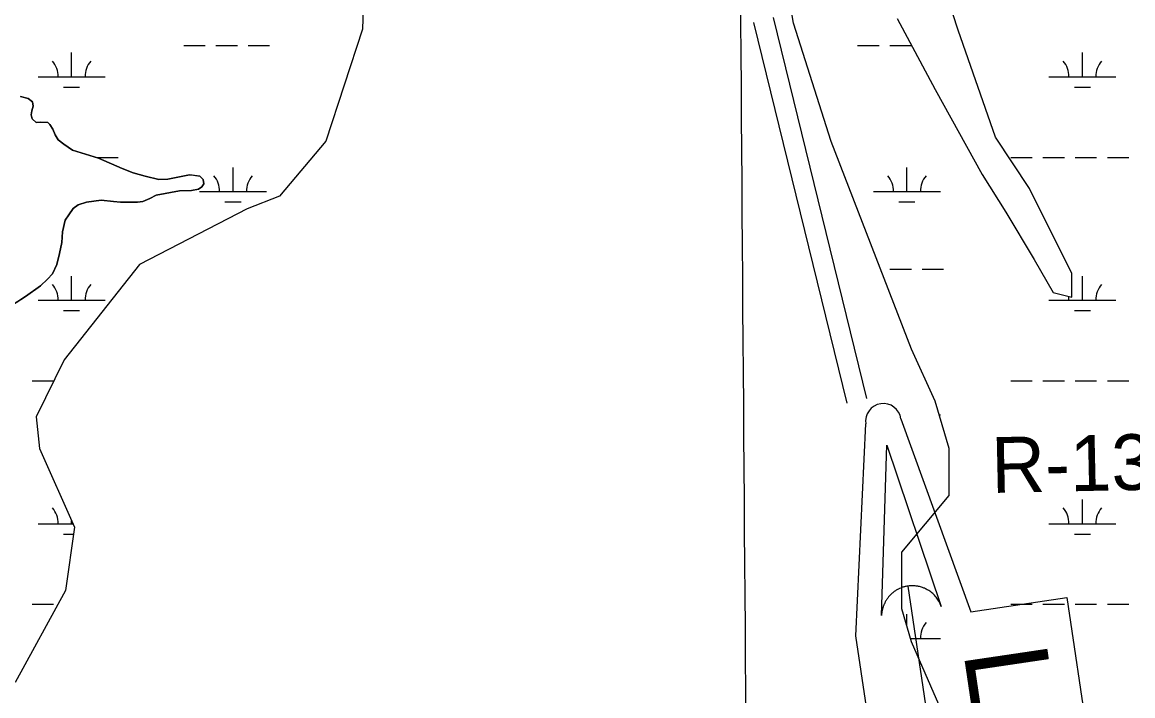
# Model space of a CAD drawing. Extents: x 3535183 to 3573198, y 534952 to 560562.
# Drawn here: x 3548732 to 3550386, y 556331 to 557334 of the extents above; entities that cross this region are included whole.
import ezdxf

# ---------------------------------------------------------------- set-up
doc = ezdxf.new("R2010")
doc.units = 0
for name, color, linetype in [('V-GRID-MAJR', 7, 'Continuous'), ('V-RIVR-RANG-IDEN', 7, 'Continuous'), ('V-ROAD-CNTR', 7, 'Continuous'), ('V-SITE-VEGE', 7, 'Continuous'), ('V-TOPO-SHOR', 7, 'Continuous'), ('V-TOPO-WATR-IDEN', 7, 'Continuous'), ('V-WETL-SWMP', 7, 'Continuous')]:
    doc.layers.add(name, color=color, linetype=linetype)

msp = doc.modelspace()

# ---------------------------------------------------------------- linework, layer by layer
at = {"layer": 'V-GRID-MAJR'}
msp.add_spline([(3549927.915, 540432.497), (3549882.9790000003, 546490.277), (3549838.02, 552551.1410000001), (3549793.06, 558612.0210000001), (3549793.037, 558615.089)], degree=3, dxfattribs=at)
at = {"layer": 'V-ROAD-CNTR'}
for points in [[(3549961.172039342, 556766.8404399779), (3549822.1163174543, 557333.7703061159)], [(3549990.30798107, 556773.9864256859), (3549851.2522591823, 557340.9162918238)]]:
    msp.add_lwpolyline(points, dxfattribs=at)
at = {"layer": 'V-SITE-VEGE'}
for p, q in [((3548740.757, 557220.337), (3548729.8000000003, 557223.474)), ((3548747.622, 557215.358), (3548740.757, 557220.337)), ((3548748.566, 557208.978), (3548747.622, 557215.358)), ((3548745.438, 557196.197), (3548746.319, 557202.128)), ((3548746.835, 557190.276), (3548745.438, 557196.197)), ((3548746.319, 557202.128), (3548748.566, 557208.978)), ((3548752.791, 557184.839), (3548746.835, 557190.276)), ((3548760.082, 557185.328), (3548752.791, 557184.839)), ((3548770.115, 557184.9230000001), (3548760.082, 557185.328)), ((3548773.322, 557181.748), (3548770.115, 557184.9230000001)), ((3548777.916, 557174.932), (3548773.322, 557181.748)), ((3548781.149, 557166.286), (3548777.916, 557174.932)), ((3548785.745, 557159.011), (3548781.149, 557166.286)), ((3548793.984, 557152.6730000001), (3548785.745, 557159.011)), ((3548806.7970000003, 557143.6190000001), (3548793.984, 557152.6730000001)), ((3548845.61, 557131.505), (3548806.7970000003, 557143.6190000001)), ((3548880.795, 557116.179), (3548845.61, 557131.505)), ((3548897.238, 557109.88), (3548880.795, 557116.179)), ((3548915.044, 557104.954), (3548897.238, 557109.8800000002)), ((3548935.585, 557100.041), (3548915.044, 557104.954)), ((3548948.805, 557100.566), (3548935.585, 557100.0409999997)), ((3548981.143, 557107.111), (3548948.805, 557100.5660000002)), ((3548996.654, 557104.909), (3548981.143, 557107.111)), ((3549001.694, 557099.9180000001), (3548996.654, 557104.909)), ((3549002.639, 557093.541), (3549001.694, 557099.9180000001)), ((3548931.602, 557076.77), (3548966.219, 557082.871)), ((3548966.219, 557082.871), (3548984.452, 557083.4200000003)), ((3548984.452, 557083.42), (3548994.9280000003, 557085.75)), ((3548994.9280000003, 557085.75), (3548999.47, 557088.966)), ((3548999.47, 557088.966), (3549002.639, 557093.541)), ((3548815.413, 557062.053), (3548827.703, 557066.216)), ((3548827.703, 557066.216), (3548849.571, 557069.0630000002)), ((3548849.571, 557069.063), (3548868.273, 557067.3329999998)), ((3548868.273, 557067.333), (3548878.765, 557066.0180000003)), ((3548878.765, 557066.018), (3548903.841, 557066.1449999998)), ((3548903.841, 557066.145), (3548912.043, 557067.0970000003)), ((3548912.043, 557067.0970000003), (3548922.0500000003, 557071.707)), ((3548922.0500000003, 557071.707), (3548931.602, 557076.77)), ((3548795.924, 557039.158), (3548801.353, 557047.3910000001)), ((3548801.353, 557047.3910000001), (3548808.146, 557056.5440000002)), ((3548808.146, 557056.544), (3548815.413, 557062.053)), ((3548791.9080000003, 557021.814), (3548795.924, 557039.158)), ((3548791.074, 557006.3060000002), (3548791.9080000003, 557021.814)), ((3548787.509, 556989.875), (3548791.074, 557006.3060000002)), ((3548783.488, 556973.442), (3548787.509, 556989.875)), ((3548777.176, 556959.276), (3548783.488, 556973.442)), ((3548759.486, 556941.407), (3548769.92, 556951.49)), ((3548769.92, 556951.49), (3548777.176, 556959.276)), ((3548737.224, 556925.7930000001), (3548759.486, 556941.407)), ((3548693.597, 556897.762), (3548737.224, 556925.7930000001))]:
    msp.add_line(p, q, dxfattribs=at)
at = {"layer": 'V-TOPO-SHOR'}
msp.add_lwpolyline([(3548729.8000000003, 557223.474), (3548740.757, 557220.337), (3548747.622, 557215.358), (3548748.566, 557208.978), (3548746.319, 557202.128), (3548745.438, 557196.197), (3548746.835, 557190.276), (3548752.791, 557184.837), (3548760.082, 557185.328), (3548770.115, 557184.9230000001), (3548773.322, 557181.748), (3548777.916, 557174.932), (3548781.149, 557166.286), (3548785.745, 557159.013), (3548793.984, 557152.6730000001), (3548806.7970000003, 557143.6190000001), (3548845.61, 557131.505), (3548880.795, 557116.179), (3548897.238, 557109.88), (3548915.044, 557104.954), (3548935.585, 557100.041), (3548948.805, 557100.566), (3548981.143, 557107.111), (3548987.074, 557106.228), (3548996.654, 557104.909), (3549001.694, 557099.9180000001), (3549002.639, 557093.541), (3548999.47, 557088.966), (3548994.9280000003, 557085.75), (3548984.452, 557083.42), (3548966.219, 557082.871), (3548931.6, 557076.77), (3548922.0500000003, 557071.707), (3548912.043, 557067.0970000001), (3548903.841, 557066.145), (3548894.723, 557066.098), (3548878.765, 557066.018), (3548868.273, 557067.333), (3548849.571, 557069.063), (3548827.703, 557066.216), (3548815.413, 557062.053), (3548808.146, 557056.544), (3548801.353, 557047.3910000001), (3548795.924, 557039.158), (3548791.9080000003, 557021.814), (3548791.074, 557006.306), (3548787.509, 556989.875), (3548783.488, 556973.442), (3548777.176, 556959.276), (3548769.92, 556951.49), (3548759.486, 556941.407), (3548737.224, 556925.7930000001), (3548693.597, 556897.762)], dxfattribs=at)
at = {"layer": 'V-TOPO-WATR-IDEN'}
msp.add_line((3550051.1918709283, 556494.5186576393), (3550161.3823353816, 555751.4442996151), dxfattribs=at)
for points in [[(3550171.5283694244, 555502.2639469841), (3550064.5720620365, 555809.755201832), (3550034.7342390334, 556010.9734427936), (3549881.084453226, 555988.1893498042), (3549853.3512797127, 556175.2144015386), (3550007.0010655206, 556197.9984945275), (3549974.022039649, 556420.4001614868), (3549988.5944227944, 556735.9212064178)], [(3550041.0458368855, 556743.6990102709), (3550144.9969064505, 556456.4742697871), (3550288.156409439, 556477.7028020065), (3550381.8175533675, 555846.0772767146), (3550238.658050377, 555824.8487444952), (3550223.979783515, 555510.0417508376)]]:
    msp.add_lwpolyline(points, dxfattribs=at)
msp.add_lwpolyline([(3550012.180661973, 556450.8238000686), (3550020.0381039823, 556704.6214962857), (3550101.207415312, 556464.0236937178), (3550099.5212957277, 556468.2667646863), (3550097.498781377, 556472.1809351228), (3550096.5802108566, 556473.7021513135), (3550095.7236592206, 556475.0096529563), (3550094.622742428, 556476.5538710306), (3550093.5028239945, 556478.0012545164), (3550092.485539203, 556479.2166836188), (3550091.0268523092, 556480.8215795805), (3550089.3770237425, 556482.4678864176), (3550088.4183667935, 556483.3493023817), (3550087.147147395, 556484.4467072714), (3550085.4117893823, 556485.8210265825), (3550084.017591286, 556486.8274081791), (3550082.4762738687, 556487.8544333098), (3550081.4380734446, 556488.4950774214), (3550080.2781415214, 556489.1692281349), (3550078.8348991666, 556489.9439096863), (3550077.483227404, 556490.6123741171), (3550076.1129321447, 556491.2325848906), (3550074.976328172, 556491.7085133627), (3550073.263489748, 556492.3582991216), (3550071.599299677, 556492.9152162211), (3550070.2541489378, 556493.3147280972), (3550068.6577381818, 556493.7315721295), (3550067.2597862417, 556494.0474342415), (3550066.0122030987, 556494.2900606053), (3550065.0399586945, 556494.45523647), (3550063.5456287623, 556494.6643065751), (3550062.006351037, 556494.8288015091), (3550060.5450079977, 556494.9381313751), (3550059.05443501, 556494.9991512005), (3550057.6725159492, 556495.0125939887), (3550056.162281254, 556494.9812305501), (3550054.9239721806, 556494.9158861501), (3550053.155351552, 556494.7658384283), (3550051.1918709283, 556494.5186576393), (3550050.566377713, 556494.4213566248), (3550049.6541885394, 556494.2633458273), (3550048.574281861, 556494.0501368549), (3550047.5328460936, 556493.8229193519), (3550046.5290575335, 556493.5770219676), (3550045.5548372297, 556493.3157959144), (3550044.4113083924, 556492.9794225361), (3550043.6192652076, 556492.7270139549), (3550042.4692594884, 556492.3320568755), (3550041.4060292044, 556491.9348033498), (3550040.676970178, 556491.6462423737), (3550038.8244099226, 556490.8453424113), (3550037.8495571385, 556490.3838575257), (3550037.18584614, 556490.0534290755), (3550036.1010413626, 556489.4846557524), (3550035.1486198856, 556488.9537098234), (3550034.1669684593, 556488.3744538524), (3550033.023985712, 556487.6560281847), (3550031.973820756, 556486.9559152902), (3550031.170498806, 556486.3909718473), (3550030.4921921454, 556485.893091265), (3550029.585626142, 556485.1960752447), (3550028.7850627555, 556484.5511715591), (3550027.8774076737, 556483.7796903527), (3550026.973329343, 556482.9738622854), (3550026.0849179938, 556482.1339637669), (3550024.987434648, 556481.0371189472), (3550024.2248678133, 556480.2280126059), (3550023.4076887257, 556479.3167911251), (3550022.6295842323, 556478.3977162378), (3550022.01841337, 556477.6413878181), (3550021.370762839, 556476.8038298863), (3550020.447512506, 556475.5341727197), (3550020.413831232, 556475.4852026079), (3550019.886524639, 556474.7155312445), (3550019.5079571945, 556474.1392692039), (3550018.9553302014, 556473.2642442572), (3550018.295515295, 556472.1610285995), (3550017.793889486, 556471.2693039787), (3550017.359298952, 556470.4572742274), (3550016.8254358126, 556469.4045798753), (3550016.337896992, 556468.376951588), (3550016.0049649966, 556467.6361032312), (3550015.5901256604, 556466.6601981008), (3550015.0551501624, 556465.2979928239), (3550014.760367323, 556464.4839485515), (3550014.5389274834, 556463.8400022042), (3550014.343309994, 556463.2468934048), (3550014.12138476, 556462.534636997), (3550013.8467876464, 556461.5946918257), (3550013.5930197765, 556460.6472205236), (3550013.3600247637, 556459.7028295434), (3550013.1490663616, 556458.7632226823), (3550012.9088547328, 556457.5402600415), (3550012.7797528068, 556456.8053743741), (3550012.5985030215, 556455.6245157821), (3550012.4261270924, 556454.2508736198), (3550012.325531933, 556453.2214839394), (3550012.264965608, 556452.4436870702), (3550012.2193951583, 556451.7181551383), (3550012.1941863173, 556451.1927747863)], close=True, dxfattribs=at)
msp.add_arc((3550014.82012984, 556739.8101083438), 26.512473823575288, 8.434690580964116, 188.43469058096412, dxfattribs=at)
at = {"layer": 'V-WETL-SWMP'}
for p, q in [((3549244.691904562, 557499.9916637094), (3549238.933783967, 557323.9542414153)), ((3550126.1862733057, 557322.2410369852), (3550070.5851288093, 557493.3041527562)), ((3549880.8667318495, 557332.4956930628), (3549859.771737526, 557466.096693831)), ((3549937.119670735, 557156.7056847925), (3549880.8667318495, 557332.4956930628)), ((3550035.5614388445, 557339.5276534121), (3550091.814359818, 557234.0526427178)), ((3549238.933783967, 557323.9542414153), (3549184.4891531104, 557156.8505620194)), ((3550181.7098446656, 557162.7621143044), (3550126.1862733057, 557322.2410369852)), ((3548972.7246329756, 557299.2713829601), (3549004.724602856, 557299.2713829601)), ((3549020.7245877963, 557299.2713829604), (3549052.724557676, 557299.2713829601)), ((3549068.724542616, 557299.2713829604), (3549100.724512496, 557299.2713829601)), ((3549976.539688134, 557299.2713829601), (3550008.539658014, 557299.2713829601)), ((3550024.5396429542, 557299.2713829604), (3550056.539612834, 557299.2713829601)), ((3548805.660802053, 557252.8413837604), (3548805.660792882, 557288.8413831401)), ((3550311.3833847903, 557252.8413837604), (3550311.3833756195, 557288.8413831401)), ((3548755.6608491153, 557252.8413837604), (3548855.6607549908, 557252.8413837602)), ((3550261.3834318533, 557252.8413837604), (3550361.3833377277, 557252.8413837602)), ((3548793.660817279, 557237.4103840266), (3548817.660794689, 557237.4103840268)), ((3550091.814359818, 557234.0526427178), (3550162.1312596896, 557107.483629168)), ((3550299.3834000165, 557237.4103840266), (3550323.3833774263, 557237.4103840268)), ((3548740.7566350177, 557220.3369506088), (3548729.7986548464, 557223.4739532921)), ((3548747.6206233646, 557215.356949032), (3548740.7566350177, 557220.3369506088)), ((3548748.5646232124, 557208.9779490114), (3548747.6206233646, 557215.356949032)), ((3548745.437632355, 557196.1969502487), (3548746.319629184, 557202.1279498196)), ((3548746.8356312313, 557190.2769500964), (3548745.437632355, 557196.1969502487)), ((3548746.319629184, 557202.1279498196), (3548748.5646232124, 557208.9779490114)), ((3548752.7896214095, 557184.8359487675), (3548746.8356312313, 557190.2769500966)), ((3548760.0816075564, 557185.3279468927), (3548752.7896214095, 557184.8359487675)), ((3548770.114588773, 557184.922944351), (3548760.0816075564, 557185.3279468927)), ((3548773.3215835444, 557181.7479436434), (3548770.114588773, 557184.922944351)), ((3548777.9145766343, 557174.9319427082), (3548773.3215835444, 557181.7479436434)), ((3548781.1495727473, 557166.2859421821), (3548777.9145766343, 557174.9319427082)), ((3548785.7455659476, 557159.013941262), (3548781.1495727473, 557166.2859421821)), ((3550232.4471326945, 557086.3886119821), (3550181.7098446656, 557162.7621143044)), ((3548793.984552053, 557152.6729393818), (3548785.7455659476, 557159.013941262)), ((3548806.795530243, 557143.6189364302), (3548793.984552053, 557152.6729393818)), ((3549184.4891531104, 557156.8505620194), (3549115.5686205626, 557075.3316252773)), ((3550056.6565245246, 556847.3136650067), (3549937.119670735, 557156.7056847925)), ((3548845.609460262, 557131.50392696), (3548806.795530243, 557143.6189364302)), ((3548842.8167976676, 557132.7703858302), (3548874.8167675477, 557132.7703858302)), ((3548880.793397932, 557116.1799185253), (3548845.609460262, 557131.50392696)), ((3550204.5395159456, 557132.7703858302), (3550236.5394858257, 557132.7703858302)), ((3550252.5394707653, 557132.77038583), (3550284.5394406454, 557132.7703858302)), ((3550300.5394255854, 557132.7703858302), (3550332.539395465, 557132.7703858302)), ((3550348.5393804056, 557132.7703858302), (3550380.5393502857, 557132.7703858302)), ((3548897.237368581, 557109.8799145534), (3548880.793397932, 557116.1799185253)), ((3549046.132619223, 557082.0283867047), (3549046.1326100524, 557118.0283860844)), ((3550049.9476743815, 557082.0283867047), (3550049.947665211, 557118.0283860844)), ((3548915.043336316, 557104.953910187), (3548897.237368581, 557109.8799145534)), ((3548935.584298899, 557100.0419051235), (3548915.043336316, 557104.953910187)), ((3548948.803273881, 557100.5649017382), (3548935.584298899, 557100.0419051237)), ((3548981.141211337, 557107.1098932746), (3548948.803273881, 557100.5649017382)), ((3548996.6531826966, 557104.9088893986), (3548981.141211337, 557107.1098932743)), ((3549001.6941744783, 557099.9188882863), (3548996.6531826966, 557104.9088893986)), ((3549002.638174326, 557093.5408882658), (3549001.6941744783, 557099.9188882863)), ((3550162.13125969, 557107.483629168), (3550197.289207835, 557051.2306221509)), ((3548931.598312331, 557076.7699069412), (3548966.2182456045, 557082.8708979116)), ((3548966.2182456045, 557082.8708979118), (3548984.4522111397, 557083.4188932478)), ((3548984.4522111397, 557083.4188932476), (3548994.9261908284, 557085.7508904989)), ((3548994.9261908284, 557085.7508904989), (3548999.4691814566, 557088.965889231)), ((3548996.1326662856, 557082.0283867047), (3549096.1325721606, 557082.0283867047)), ((3548999.4691814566, 557088.965889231), (3549002.638174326, 557093.5408882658)), ((3549999.947721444, 557082.0283867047), (3550099.9476273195, 557082.0283867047)), ((3550295.731045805, 556959.819600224), (3550232.4471326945, 557086.3886119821)), ((3548815.412534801, 557062.051937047), (3548827.7015106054, 557066.2169337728)), ((3548827.7015106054, 557066.2169337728), (3548849.57146871, 557069.0629281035)), ((3548849.57146871, 557069.0629281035), (3548868.2724339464, 557067.3329233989)), ((3548868.2724339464, 557067.3329233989), (3548878.765414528, 557066.0179207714)), ((3548878.765414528, 557066.0179207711), (3548903.8403672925, 557066.1439143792)), ((3548903.8403672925, 557066.1439143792), (3548912.042351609, 557067.0969122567)), ((3548912.042351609, 557067.0969122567), (3548922.0493315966, 557071.7069095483)), ((3548922.0493315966, 557071.7069095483), (3548931.598312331, 557076.7699069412)), ((3549034.1326344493, 557066.5973869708), (3549058.132611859, 557066.597386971)), ((3549115.5686205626, 557075.3316252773), (3549067.0653997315, 557056.4775953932)), ((3550037.9476896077, 557066.5973869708), (3550061.947667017, 557066.597386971)), ((3548795.9235773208, 557039.157942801), (3548801.352565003, 557047.3919411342)), ((3548801.352565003, 557047.3919411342), (3548808.1455498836, 557056.5439390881)), ((3548808.1455498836, 557056.5439390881), (3548815.412534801, 557062.051937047)), ((3549067.0653997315, 557056.4775953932), (3548906.900069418, 556973.2097387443)), ((3550197.289207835, 557051.2306221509), (3550239.478146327, 556980.914613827)), ((3548791.907589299, 557021.812944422), (3548795.9235773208, 557039.157942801)), ((3548791.0735948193, 557006.306945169), (3548791.907589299, 557021.812944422)), ((3548787.5086057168, 556989.8759466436), (3548791.0735948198, 557006.306945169)), ((3548783.4876174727, 556973.4419482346), (3548787.5086057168, 556989.8759466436)), ((3550239.478146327, 556980.914613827), (3550267.605105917, 556931.6936083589)), ((3548777.1766329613, 556959.2769503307), (3548783.4876174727, 556973.4419482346)), ((3548906.900069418, 556973.2097387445), (3548794.6591914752, 556831.4472965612)), ((3550024.539727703, 556966.5963886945), (3550056.539697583, 556966.5963886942)), ((3550072.539682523, 556966.5963886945), (3550104.539652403, 556966.5963886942)), ((3548759.485670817, 556941.4069554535), (3548769.9206486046, 556951.4899524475)), ((3548769.9206486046, 556951.4899524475), (3548777.1766329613, 556959.2769503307)), ((3548805.660886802, 556920.1663894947), (3548805.66087763, 556956.1663888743)), ((3550295.7310547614, 556924.6616014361), (3550295.731045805, 556959.819600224)), ((3550311.3834695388, 556920.1663894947), (3550311.383460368, 556956.1663888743)), ((3548737.2237167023, 556925.793961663), (3548759.485670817, 556941.4069554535)), ((3550267.605105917, 556931.6936083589), (3550295.7310547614, 556924.6616014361)), ((3548693.596805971, 556897.7629737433), (3548737.2237167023, 556925.793961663)), ((3548755.6609338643, 556920.1663894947), (3548855.660839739, 556920.1663894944)), ((3550261.3835166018, 556920.1663894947), (3550361.3834224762, 556920.1663894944)), ((3548793.660902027, 556904.7353897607), (3548817.6608794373, 556904.7353897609)), ((3550299.383484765, 556904.7353897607), (3550323.3834621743, 556904.7353897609)), ((3550091.8144780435, 556769.9656587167), (3550056.6565245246, 556847.3136650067)), ((3548794.6591914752, 556831.4472965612), (3548752.727936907, 556746.5173974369)), ((3548746.8169727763, 556800.0953915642), (3548778.8169426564, 556800.0953915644)), ((3550204.5396006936, 556800.0953915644), (3550236.5395705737, 556800.0953915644)), ((3550252.5395555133, 556800.0953915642), (3550284.5395253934, 556800.0953915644)), ((3550300.539510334, 556800.0953915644), (3550332.5394802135, 556800.0953915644)), ((3550348.5394651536, 556800.0953915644), (3550380.5394350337, 556800.0953915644)), ((3550112.9094562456, 556699.6496557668), (3550091.8144780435, 556769.9656587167)), ((3550097.9982099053, 556749.3533924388), (3550099.9477120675, 556749.3533924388)), ((3548752.727936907, 556746.5173974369), (3548757.6725858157, 556699.47648525)), ((3548757.6725858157, 556699.47648525), (3548810.036163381, 556582.0755634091)), ((3550112.909474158, 556629.333658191), (3550112.9094562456, 556699.6496557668)), ((3550042.5936280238, 556544.9546790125), (3550112.909474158, 556629.333658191)), ((3550311.383554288, 556587.4913952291), (3550311.3835451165, 556623.4913946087)), ((3548755.661018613, 556587.4913952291), (3548807.620574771, 556587.4913952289)), ((3548805.6609715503, 556587.4913952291), (3548805.6609704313, 556591.8848948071)), ((3550261.3836013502, 556587.4913952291), (3550361.383507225, 556587.4913952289)), ((3548793.6609867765, 556572.0603954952), (3548808.5853667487, 556572.0603954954)), ((3548810.036163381, 556582.0755634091), (3548796.390213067, 556487.8745701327)), ((3550299.3835695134, 556572.0603954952), (3550323.3835469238, 556572.0603954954)), ((3550042.593649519, 556460.5746819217), (3550042.5936280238, 556544.9546790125)), ((3548796.390213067, 556487.8745701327), (3548721.7746794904, 556351.0087685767)), ((3548746.817057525, 556467.4203972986), (3548778.817027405, 556467.4203972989)), ((3550056.656635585, 556411.3536800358), (3550042.5936495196, 556460.5746819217)), ((3550049.9478392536, 556434.8347298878), (3550049.947834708, 556452.6783975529)), ((3550204.5396854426, 556467.4203972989), (3550236.5396553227, 556467.4203972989)), ((3550252.5396402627, 556467.4203972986), (3550284.539610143, 556467.4203972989)), ((3550300.5395950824, 556467.4203972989), (3550332.5395649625, 556467.4203972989)), ((3550348.5395499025, 556467.4203972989), (3550380.5395197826, 556467.4203972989)), ((3550055.1353045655, 556416.6783981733), (3550099.9477968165, 556416.6783981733)), ((3550105.878571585, 556298.847671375), (3550056.656635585, 556411.3536800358)), ((3550061.0781838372, 556401.2473984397), (3550061.9478365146, 556401.2473984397))]:
    msp.add_line(p, q, dxfattribs=at)
for centre, radius, start, end in [((3548750.4179178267, 557253.3161869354), 35.24628790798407, 359.2281792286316, 40.77183756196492), ((3548860.903686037, 557253.3161869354), 35.24628790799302, 139.22817765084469, 180.771835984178), ((3550256.1405005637, 557253.3161869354), 35.24628790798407, 359.2281792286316, 40.77183756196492), ((3550366.6262687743, 557253.3161869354), 35.24628790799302, 139.22817765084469, 180.771835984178), ((3548990.889734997, 557082.5031898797), 35.24628790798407, 359.2281792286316, 40.77183756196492), ((3549101.375503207, 557082.5031898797), 35.24628790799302, 139.22817765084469, 180.771835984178), ((3549994.7047901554, 557082.5031898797), 35.24628790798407, 359.2281792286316, 40.77183756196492), ((3550105.1905583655, 557082.5031898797), 35.24628790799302, 139.22817765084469, 180.771835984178), ((3548750.418002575, 556920.6411926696), 35.24628790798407, 359.2281792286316, 40.77183756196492), ((3548860.9037707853, 556920.6411926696), 35.24628790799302, 139.22817765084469, 180.771835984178), ((3550366.6263535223, 556920.6411926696), 35.24628790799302, 139.22817765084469, 180.771835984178), ((3550256.1405853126, 556920.6411926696), 35.24628790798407, 359.2281792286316, 8.489080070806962), ((3548750.4180873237, 556587.9661984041), 35.24628790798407, 359.2281792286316, 40.77183756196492), ((3550256.140670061, 556587.9661984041), 35.24628790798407, 359.2281792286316, 40.77183756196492), ((3550366.6264382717, 556587.9661984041), 35.24628790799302, 139.22817765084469, 180.771835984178), ((3550105.1907278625, 556417.1532013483), 35.24628790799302, 139.22817765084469, 180.771835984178)]:
    msp.add_arc(centre, radius, start, end, dxfattribs=at)

# ---------------------------------------------------------------- texts
at = {"layer": 'V-RIVR-RANG-IDEN'}
msp.add_text('R-131.7', height=82.99999800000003, rotation=1.2252305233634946, dxfattribs=at).set_placement((3550176.44, 556633.153))
at = {"layer": 'V-TOPO-WATR-IDEN'}
msp.add_text('L.W.R.P.', height=124.49949300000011, rotation=278.43462617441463, dxfattribs=at).set_placement((3550133.973665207, 556396.4500149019))

doc.saveas('drawing.dxf')
